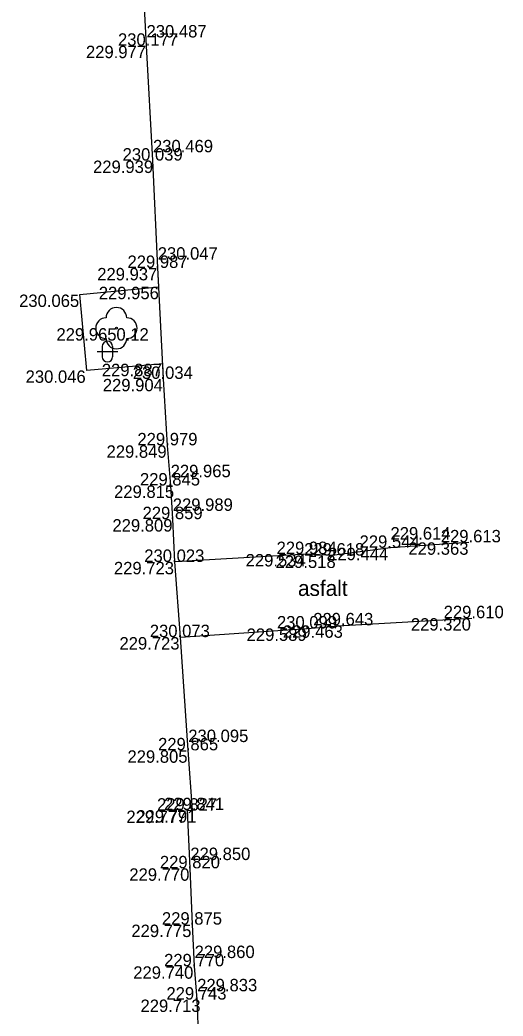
# Model space of a CAD drawing. Extents: x -599516 to -599132, y -1163668 to -1163119.
# Drawn here: x -599434.67 to -599423, y -1163217.15 to -1163193.09 of the extents above; entities that cross this region are included whole.
import ezdxf

# ---------------------------------------------------------------- set-up
doc = ezdxf.new("R2010")
doc.units = 0
for name, color, linetype in [('Bod-oznac1', 7, 'Continuous'), ('Bod-oznac2', 7, 'Continuous'), ('Bod-oznac3', 7, 'Continuous'), ('Bod-vyska1', 7, 'Continuous'), ('Bod-vyska2', 7, 'Continuous'), ('Bod-vyska3', 7, 'Continuous'), ('Z_cela-hrobu-horni-linie', 7, 'Continuous'), ('Z_chodnik', 7, 'Continuous'), ('Z_komunikace', 7, 'Continuous'), ('Z_kultury-znacky', 7, 'Continuous'), ('Z_nove-stromy-prumer-kmene', 7, 'Continuous'), ('Z_popis-budov-povrchu', 7, 'Continuous'), ('Z_stromy-nove-vysazene', 7, 'Continuous')]:
    doc.layers.add(name, color=color, linetype=linetype)

msp = doc.modelspace()

# ---------------------------------------------------------------- linework, layer by layer
at = {"layer": 'Bod-oznac1'}
for p, q in [((-599431.611, -1163193.713), (-599431.611, -1163193.713)), ((-599431.456, -1163196.487), (-599431.456, -1163196.487)), ((-599431.341, -1163199.08), (-599431.341, -1163199.08)), ((-599431.317, -1163199.535), (-599431.317, -1163199.535)), ((-599433.222, -1163199.723), (-599433.222, -1163199.723)), ((-599432.339, -1163200.535), (-599432.339, -1163200.535)), ((-599431.219, -1163201.395), (-599431.219, -1163201.395)), ((-599433.053, -1163201.555), (-599433.053, -1163201.555)), ((-599431.199, -1163201.76), (-599431.199, -1163201.76)), ((-599431.107, -1163203.365), (-599431.107, -1163203.365)), ((-599431.029, -1163204.335), (-599431.029, -1163204.335)), ((-599430.978, -1163205.148), (-599430.978, -1163205.148)), ((-599423.83, -1163205.708), (-599423.83, -1163205.708)), ((-599427.737, -1163205.991), (-599427.737, -1163205.991)), ((-599427.129, -1163206.027), (-599427.129, -1163206.027)), ((-599425.722, -1163205.84), (-599425.722, -1163205.84)), ((-599430.927, -1163206.18), (-599430.927, -1163206.18)), ((-599426.852, -1163207.713), (-599426.852, -1163207.713)), ((-599423.762, -1163207.54), (-599423.762, -1163207.54)), ((-599427.736, -1163207.788), (-599427.736, -1163207.788)), ((-599430.793, -1163207.997), (-599430.793, -1163207.997)), ((-599430.604, -1163210.732), (-599430.604, -1163210.732)), ((-599430.622, -1163212.188), (-599430.622, -1163212.188)), ((-599430.5, -1163212.177), (-599430.5, -1163212.177)), ((-599430.555, -1163213.582), (-599430.555, -1163213.582)), ((-599430.504, -1163214.942), (-599430.504, -1163214.942)), ((-599430.451, -1163215.949), (-599430.451, -1163215.949)), ((-599430.389, -1163216.752), (-599430.389, -1163216.752))]:
    msp.add_line(p, q, dxfattribs=at)
at = {"layer": 'Bod-oznac2'}
for p, q in [((-599431.611, -1163193.713), (-599431.611, -1163193.713)), ((-599431.456, -1163196.487), (-599431.456, -1163196.487)), ((-599431.341, -1163199.08), (-599431.341, -1163199.08)), ((-599431.199, -1163201.76), (-599431.199, -1163201.76)), ((-599431.107, -1163203.365), (-599431.107, -1163203.365)), ((-599431.029, -1163204.335), (-599431.029, -1163204.335)), ((-599430.978, -1163205.148), (-599430.978, -1163205.148)), ((-599423.83, -1163205.708), (-599423.83, -1163205.708)), ((-599427.737, -1163205.991), (-599427.737, -1163205.991)), ((-599427.129, -1163206.027), (-599427.129, -1163206.027)), ((-599425.722, -1163205.84), (-599425.722, -1163205.84)), ((-599430.927, -1163206.18), (-599430.927, -1163206.18)), ((-599426.852, -1163207.713), (-599426.852, -1163207.713)), ((-599423.762, -1163207.54), (-599423.762, -1163207.54)), ((-599427.736, -1163207.788), (-599427.736, -1163207.788)), ((-599430.793, -1163207.997), (-599430.793, -1163207.997)), ((-599430.604, -1163210.732), (-599430.604, -1163210.732)), ((-599430.622, -1163212.188), (-599430.622, -1163212.188)), ((-599430.5, -1163212.177), (-599430.5, -1163212.177)), ((-599430.555, -1163213.582), (-599430.555, -1163213.582)), ((-599430.504, -1163214.942), (-599430.504, -1163214.942)), ((-599430.451, -1163215.949), (-599430.451, -1163215.949)), ((-599430.389, -1163216.752), (-599430.389, -1163216.752))]:
    msp.add_line(p, q, dxfattribs=at)
at = {"layer": 'Bod-oznac3'}
for p, q in [((-599431.611, -1163193.713), (-599431.611, -1163193.713)), ((-599431.456, -1163196.487), (-599431.456, -1163196.487)), ((-599431.341, -1163199.08), (-599431.341, -1163199.08)), ((-599431.029, -1163204.335), (-599431.029, -1163204.335)), ((-599430.978, -1163205.148), (-599430.978, -1163205.148)), ((-599425.722, -1163205.84), (-599425.722, -1163205.84)), ((-599430.604, -1163210.732), (-599430.604, -1163210.732)), ((-599430.555, -1163213.582), (-599430.555, -1163213.582)), ((-599430.451, -1163215.949), (-599430.451, -1163215.949)), ((-599430.389, -1163216.752), (-599430.389, -1163216.752))]:
    msp.add_line(p, q, dxfattribs=at)
at = {"layer": 'Z_cela-hrobu-horni-linie'}
msp.add_line((-599426.852, -1163207.713), (-599423.762, -1163207.54), dxfattribs=at)
for points in [[(-599431.199, -1163201.76), (-599431.341, -1163199.08), (-599431.341, -1163199.08), (-599431.456, -1163196.487), (-599431.456, -1163196.487), (-599431.611, -1163193.713), (-599431.611, -1163193.713), (-599431.754, -1163190.917), (-599431.754, -1163190.917), (-599431.931, -1163188.246), (-599431.931, -1163188.246), (-599432.058, -1163185.401), (-599432.058, -1163185.401), (-599432.162, -1163182.708), (-599432.162, -1163182.708), (-599432.353, -1163179.929), (-599432.353, -1163179.929), (-599432.482, -1163177.164), (-599429.275, -1163176.893)], [(-599427.737, -1163205.991), (-599430.927, -1163206.18), (-599430.978, -1163205.148), (-599430.978, -1163205.148), (-599431.029, -1163204.335), (-599431.029, -1163204.335), (-599431.107, -1163203.365)], [(-599423.83, -1163205.708), (-599425.722, -1163205.84), (-599425.722, -1163205.84), (-599427.129, -1163206.027)], [(-599430.345, -1163217.75), (-599430.389, -1163216.752), (-599430.389, -1163216.752), (-599430.451, -1163215.949), (-599430.451, -1163215.949), (-599430.504, -1163214.942), (-599430.555, -1163213.582), (-599430.555, -1163213.582), (-599430.622, -1163212.188), (-599430.5, -1163212.177), (-599430.604, -1163210.732), (-599430.604, -1163210.732), (-599430.793, -1163207.997), (-599427.736, -1163207.788)]]:
    msp.add_lwpolyline(points, dxfattribs=at)
at = {"layer": 'Z_chodnik'}
msp.add_line((-599427.737, -1163205.991), (-599430.927, -1163206.18), dxfattribs=at)
for points in [[(-599423.83, -1163205.708), (-599425.722, -1163205.84), (-599427.129, -1163206.027), (-599427.737, -1163205.991)], [(-599430.793, -1163207.997), (-599427.736, -1163207.788), (-599426.852, -1163207.713), (-599423.762, -1163207.54)]]:
    msp.add_lwpolyline(points, dxfattribs=at)
at = {"layer": 'Z_komunikace'}
for points in [[(-599430.927, -1163206.18), (-599430.978, -1163205.148), (-599431.029, -1163204.335), (-599431.107, -1163203.365), (-599431.199, -1163201.76), (-599431.219, -1163201.395), (-599433.053, -1163201.555), (-599433.222, -1163199.723), (-599431.317, -1163199.535), (-599431.341, -1163199.08), (-599431.456, -1163196.487), (-599431.611, -1163193.713), (-599431.754, -1163190.917), (-599431.931, -1163188.246), (-599432.058, -1163185.401), (-599432.162, -1163182.708), (-599432.353, -1163179.929), (-599432.482, -1163177.164)], [(-599430.793, -1163207.997), (-599430.927, -1163206.18)], [(-599429.302, -1163237.066), (-599429.456, -1163234.358), (-599429.626, -1163231.358), (-599429.766, -1163228.64), (-599429.903, -1163225.947), (-599430.053, -1163223.323), (-599430.134, -1163221.847), (-599430.288, -1163219.124), (-599430.345, -1163217.75), (-599430.389, -1163216.752), (-599430.451, -1163215.949), (-599430.504, -1163214.942), (-599430.555, -1163213.582), (-599430.622, -1163212.188), (-599430.5, -1163212.177), (-599430.604, -1163210.732), (-599430.793, -1163207.997)]]:
    msp.add_lwpolyline(points, dxfattribs=at)
at = {"layer": 'Z_kultury-znacky'}
for p, q in [((-599432.681, -1163200.974), (-599432.681, -1163201.224)), ((-599432.431, -1163200.974), (-599432.431, -1163201.224)), ((-599432.806, -1163201.099), (-599432.306, -1163201.099))]:
    msp.add_line(p, q, dxfattribs=at)
for centre, start, end in [((-599432.557, -1163200.974), 0, 180), ((-599432.557, -1163201.224), 180, 0)]:
    msp.add_arc(centre, 0.125, start, end, dxfattribs=at)
at = {"layer": 'Z_stromy-nove-vysazene'}
msp.add_circle((-599432.339, -1163200.535), 0.025, dxfattribs=at)
for centre, start, end in [((-599432.339, -1163200.285), 0, 180), ((-599432.589, -1163200.535), 90, 270), ((-599432.089, -1163200.535), 270, 90), ((-599432.339, -1163200.785), 180, 0)]:
    msp.add_arc(centre, 0.25, start, end, dxfattribs=at)

# ---------------------------------------------------------------- texts
at = {"layer": 'Bod-vyska1'}
for s, p in [('229.977', (-599433.074, -1163194.013)), ('229.939', (-599432.903, -1163196.787)), ('229.937', (-599432.802, -1163199.38)), ('229.956', (-599432.764, -1163199.835)), ('230.065', (-599434.688, -1163200.023)), ('229.965', (-599433.786, -1163200.835)), ('229.887', (-599432.691, -1163201.695)), ('230.046', (-599434.531, -1163201.855)), ('229.904', (-599432.667, -1163202.06)), ('229.849', (-599432.577, -1163203.665)), ('229.815', (-599432.395, -1163204.635)), ('229.809', (-599432.435, -1163205.448)), ('229.363', (-599425.289, -1163206.008)), ('229.534', (-599429.219, -1163206.291)), ('229.518', (-599428.495, -1163206.327)), ('229.444', (-599427.226, -1163206.14)), ('229.723', (-599432.399, -1163206.48)), ('229.463', (-599428.322, -1163208.013)), ('229.320', (-599425.23, -1163207.84)), ('229.589', (-599429.195, -1163208.088)), ('229.723', (-599432.265, -1163208.297)), ('229.805', (-599432.072, -1163211.032)), ('229.777', (-599432.098, -1163212.488)), ('229.791', (-599431.857, -1163212.477)), ('229.770', (-599432.027, -1163213.882)), ('229.775', (-599431.978, -1163215.242)), ('229.740', (-599431.932, -1163216.249)), ('229.713', (-599431.757, -1163217.052))]:
    msp.add_text(s, height=0.3, dxfattribs=at).set_placement(p)
at = {"layer": 'Bod-vyska2'}
for s, p in [('230.177', (-599432.301, -1163193.713)), ('230.039', (-599432.189, -1163196.487)), ('229.987', (-599432.071, -1163199.08)), ('230.034', (-599431.944, -1163201.76)), ('229.979', (-599431.832, -1163203.365)), ('229.845', (-599431.77, -1163204.335)), ('229.859', (-599431.707, -1163205.148)), ('229.544', (-599426.468, -1163205.84)), ('229.613', (-599424.507, -1163205.708)), ('229.984', (-599428.472, -1163205.991)), ('229.618', (-599427.806, -1163206.027)), ('230.023', (-599431.666, -1163206.18)), ('229.610', (-599424.438, -1163207.54)), ('230.099', (-599428.463, -1163207.788)), ('229.643', (-599427.587, -1163207.713)), ('230.073', (-599431.533, -1163207.997)), ('229.865', (-599431.333, -1163210.732)), ('229.827', (-599431.358, -1163212.188)), ('229.841', (-599431.189, -1163212.177)), ('229.820', (-599431.289, -1163213.582)), ('229.875', (-599431.24, -1163214.942)), ('229.770', (-599431.187, -1163215.949)), ('229.743', (-599431.131, -1163216.752))]:
    msp.add_text(s, height=0.3, dxfattribs=at).set_placement(p)
at = {"layer": 'Bod-vyska3'}
for s, p in [('230.487', (-599431.611, -1163193.513)), ('230.469', (-599431.456, -1163196.287)), ('230.047', (-599431.341, -1163198.88)), ('229.965', (-599431.029, -1163204.135)), ('229.989', (-599430.978, -1163204.948)), ('229.614', (-599425.722, -1163205.64)), ('230.095', (-599430.604, -1163210.532)), ('229.850', (-599430.555, -1163213.382)), ('229.860', (-599430.451, -1163215.749)), ('229.833', (-599430.389, -1163216.552))]:
    msp.add_text(s, height=0.3, dxfattribs=at).set_placement(p)
at = {"layer": 'Z_nove-stromy-prumer-kmene'}
msp.add_text('0.12', height=0.3, dxfattribs=at).set_placement((-599432.339, -1163200.835))
at = {"layer": 'Z_popis-budov-povrchu'}
msp.add_text('asfalt', height=0.375, dxfattribs=at).set_placement((-599427.955, -1163207.003))

doc.saveas('drawing.dxf')
